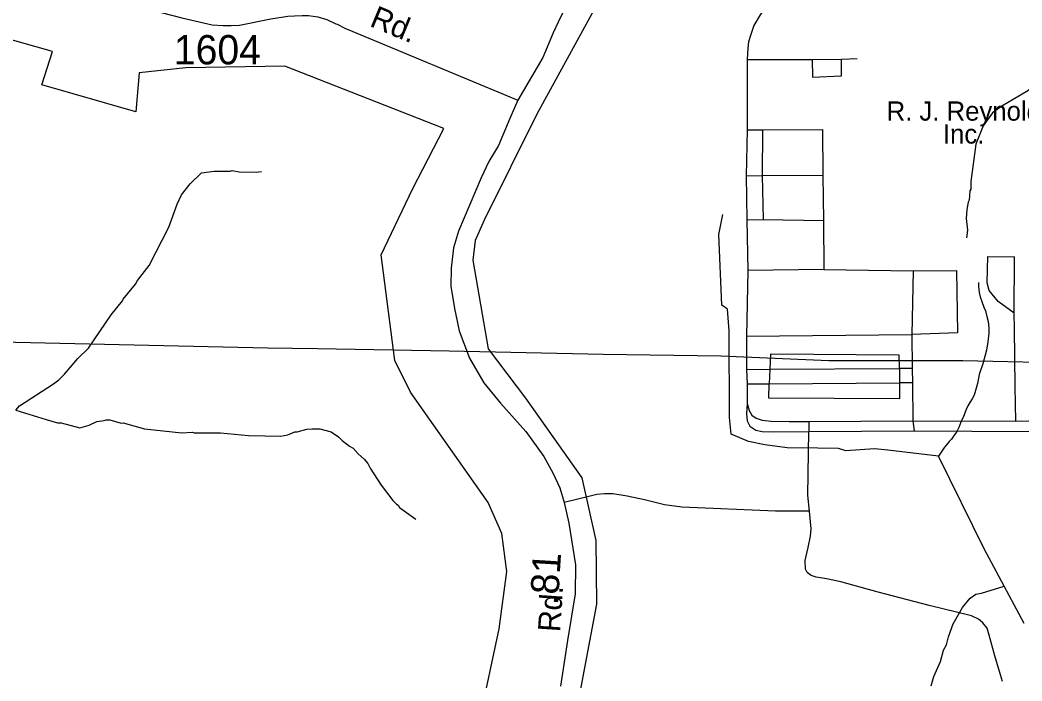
# Model space of a CAD drawing. Extents: x 1547597 to 1699558, y 810033 to 920809.
# Drawn here: x 1593559 to 1597835, y 910835 to 913656 of the extents above; entities that cross this region are included whole.
import ezdxf

# ---------------------------------------------------------------- set-up
doc = ezdxf.new("R2010")
doc.units = 0
for name, color, linetype in [('Exist Boundary Political City Limit New', 7, 'Continuous'), ('Exist Cultural Manufacturing Building Label', 7, 'Continuous'), ('Exist Hydrographic Creek Single Shore', 7, 'Continuous'), ('Exist Hydrographic Misc Water Feature', 7, 'Continuous'), ('Exist Road Non-System Type 51', 7, 'Continuous'), ('Exist Road Secondary Mileage Hundredths English Label', 7, 'Continuous'), ('Exist Road Secondary Type 51 Attributed', 7, 'Continuous'), ('Exist Road Secondary Type 51 Label', 7, 'Continuous'), ('Exist Road Secondary Type 51 Number Label', 7, 'Continuous'), ('Exist Utilities Electrical Transmission Line', 7, 'Continuous'), ('Map Preparation Boundary City Limit Buffer Line', 7, 'Continuous')]:
    doc.layers.add(name, color=color, linetype=linetype)

msp = doc.modelspace()

# ---------------------------------------------------------------- linework, layer by layer
at = {"layer": 'Exist Boundary Political City Limit New'}
for points in [[(1596660, 914757.6), (1596187, 914027.3), (1595763.8, 913254.8), (1595539.4, 912801.6), (1595501, 912715), (1595491.4, 912630.9), (1595556, 912252.5), (1595715.8, 912042.9), (1595956.5, 911702.4), (1596016.4, 911435), (1596018.8, 911163.3), (1595913.2, 910605.4), (1595539.8, 909409.4), (1595469.4, 909251.3), (1595589.5, 909071), (1595726.5, 908915.2), (1595911.3, 908789.8), (1596116.5, 908724.2), (1596382, 908715.9), (1596689, 908782.3), (1597253.3, 908965)], [(1594067.6, 913430.6), (1594053, 913264.1), (1593651.3, 913379.8), (1593697.7, 913521.5), (1592193.1, 913949.2)], [(1595520.1, 910664.1), (1595603.9, 911057.2), (1595636.1, 911302.9), (1595615.5, 911464.7), (1595556.7, 911597.1), (1595225.5, 912067.7), (1595158.2, 912202.6), (1595100.2, 912653.8), (1595234, 912934.9), (1595368, 913194), (1594688.5, 913459), (1594266, 913452.5), (1594067.6, 913430.6)]]:
    msp.add_lwpolyline(points, dxfattribs=at)
at = {"layer": 'Exist Hydrographic Creek Single Shore'}
msp.add_line((1596541.2, 912740.9), (1596557.6, 912826.7), dxfattribs=at)
msp.add_lwpolyline([(1597844.6, 911080.3), (1597759.1, 911239.3), (1597673.7, 911399), (1597478.7, 911794), (1597262.7, 911820.5), (1597204.9, 911825.7), (1597083.1, 911818), (1597052.3, 911827), (1596963.7, 911828.2), (1596832.9, 911830.8), (1596737.9, 911842.4), (1596667.4, 911857.7), (1596592.9, 911888.5), (1596586.5, 911959.1), (1596585.7, 912330.3), (1596577.7, 912422.4), (1596553.6, 912439.4), (1596541.2, 912740.9)], dxfattribs=at)
at = {"layer": 'Exist Hydrographic Misc Water Feature'}
for points in [[(1598086.8, 913484.6), (1597971.2, 913433.5), (1597914.3, 913399), (1597859.1, 913354.5), (1597796.7, 913316.6), (1597748.1, 913289.2), (1597708.7, 913260.5), (1597668.9, 913204.8), (1597637.3, 913126.2), (1597617.1, 912966.7), (1597616.2, 912934.7), (1597612, 912926.8), (1597609, 912887), (1597604.8, 912879.1), (1597599.9, 912847.2), (1597597, 912809.2), (1597601.7, 912759.1), (1597597.9, 912726.9)], [(1594193.1, 912772.5), (1594228.8, 912870.8), (1594248, 912910.3), (1594284.3, 912957.2), (1594333.7, 913004.3), (1594387.5, 913011.1), (1594455.8, 913011.5), (1594463.9, 913013.4), (1594493.8, 913008.7), (1594565.8, 913007), (1594589.9, 913010.5)], [(1593540.9, 911991.4), (1593557.1, 912009.1), (1593702.2, 912103.3), (1593724.5, 912121), (1593748.8, 912144.7), (1593805.6, 912211.9), (1593850.2, 912255.4), (1593947.9, 912398.1), (1593996.6, 912457.5), (1593998.7, 912465.5), (1594051.4, 912528.8), (1594059.6, 912544.7), (1594110.4, 912608.1), (1594193.1, 912772.5)], [(1597649.7, 912535.4), (1597649.5, 912519.4), (1597651.7, 912493.8), (1597656, 912474.1), (1597662.8, 912455.2), (1597672.5, 912431.1), (1597678.4, 912415.1), (1597684.1, 912391), (1597689.9, 912369), (1597693.7, 912343), (1597693.3, 912319), (1597688.9, 912283), (1597682.6, 912247.1), (1597668, 912189.3), (1597651.5, 912143.4), (1597645.2, 912105.5), (1597636.9, 912075.6), (1597630.6, 912055.7), (1597622.4, 912039.8), (1597612.2, 912023.8), (1597604.1, 912009.9), (1597595.9, 911994.1), (1597585.7, 911964.1), (1597573.4, 911940.2), (1597565.2, 911916.3), (1597554.9, 911896.4), (1597544.8, 911884.6), (1597534.6, 911866.6), (1597524.6, 911856.8), (1597512.4, 911842.9), (1597504.3, 911833), (1597478.7, 911794)], [(1593540.9, 911991.4), (1593670.5, 911951.3), (1593718.2, 911937), (1593734.2, 911936.8), (1593814, 911915.8), (1593854.2, 911927.3), (1593886.4, 911942.9), (1593918.3, 911946.5), (1593926.4, 911950.4), (1593942.4, 911950.2), (1593990.2, 911935.6), (1593998.3, 911937.5), (1594090, 911911.9), (1594249.8, 911894.2), (1594293.5, 911896.8), (1594301.8, 911893.6), (1594413.7, 911894.1), (1594533.6, 911882.6), (1594603.8, 911881.7)], [(1594603.8, 911881.7), (1594669.6, 911880.3), (1594701.7, 911886.1), (1594731.9, 911898), (1594741.9, 911897.9), (1594782, 911909.7), (1594806.1, 911911.2), (1594838.1, 911910.7), (1594885.9, 911897.9), (1594917.5, 911877.4), (1594933.2, 911861.1), (1594964.8, 911836.6), (1594980.7, 911828.3), (1595002.2, 911804), (1595027.9, 911781.5), (1595043.6, 911763.3), (1595053.3, 911743.1), (1595100.1, 911670.3), (1595149.1, 911605.5), (1595164.7, 911589.2), (1595172.6, 911585.1), (1595178.5, 911575), (1595247.7, 911525.8)], [(1597447.3, 910814.8), (1597457.9, 910854.6), (1597487, 910918.1), (1597499.7, 910965.9), (1597512.1, 910989.7), (1597520.6, 911023.5), (1597541.5, 911079.2), (1597580.6, 911148.5), (1597613.2, 911188), (1597637.5, 911205.5), (1597661.6, 911209.1), (1597759.1, 911239.3)]]:
    msp.add_lwpolyline(points, dxfattribs=at)
at = {"layer": 'Exist Road Non-System Type 51'}
for p, q in [((1596661.6, 913488.5), (1596938.7, 913488.5)), ((1596661.6, 913488.5), (1596661.6, 913188.2)), ((1596938.7, 913488.5), (1597064.4, 913489.8)), ((1596938.7, 913488.5), (1596940, 913412.8)), ((1597064.4, 913489.8), (1597131.2, 913492.3)), ((1597064.4, 913417.9), (1597064.4, 913489.8)), ((1596940, 913412.8), (1597064.4, 913417.9)), ((1596661.6, 913188.2), (1596657.1, 912991.9)), ((1596661.6, 913188.2), (1596727.7, 913187)), ((1596727.7, 913187), (1596726.4, 912993.2)), ((1596727.7, 913187), (1596983, 913189.5)), ((1596983, 913189.5), (1596984.3, 912994.5)), ((1596657.1, 912991.9), (1596726.4, 912993.2)), ((1596657.1, 912991.9), (1596660.3, 912803.3)), ((1596726.4, 912993.2), (1596984.3, 912994.5)), ((1596726.4, 912993.2), (1596729.6, 912804.6)), ((1596984.3, 912994.5), (1596987.5, 912800.8)), ((1596660.3, 912803.3), (1596729.6, 912804.6)), ((1596660.3, 912803.3), (1596664.3, 912587.6)), ((1596729.6, 912804.6), (1596987.5, 912800.8)), ((1596987.5, 912800.8), (1596988.8, 912591.6)), ((1597689.3, 912646.8), (1597802.2, 912645.5)), ((1597800.9, 912405.6), (1597802.2, 912645.5)), ((1596988.8, 912591.6), (1597369.8, 912585.2)), ((1597369.8, 912585.2), (1597364.7, 912314.5)), ((1597369.8, 912585.2), (1597554.6, 912587.8)), ((1597554.6, 912587.8), (1597559.7, 912320.9)), ((1596658.6, 912306.9), (1597364.7, 912314.5)), ((1597559.7, 912320.9), (1597364.7, 912314.5)), ((1597364.7, 912314.5), (1597366.6, 912168.2)), ((1596658.6, 912306.9), (1596659, 912164.4)), ((1596761, 912229.8), (1596758.4, 912165.7)), ((1597310.1, 912226), (1596761, 912229.8)), ((1597311.4, 912168.2), (1597310.1, 912226)), ((1596659, 912164.4), (1596758.4, 912165.7)), ((1596659, 912164.4), (1596661.6, 912104.1)), ((1596758.4, 912165.7), (1596755.9, 912102.8)), ((1596758.4, 912165.7), (1597311.4, 912168.2)), ((1597366.6, 912168.2), (1597311.4, 912168.2)), ((1597311.4, 912168.2), (1597312.7, 912107.9)), ((1597366.6, 912168.2), (1597367.9, 912107.9)), ((1596661.6, 912104.1), (1596755.9, 912102.8)), ((1596661.6, 912104.1), (1596661.6, 912019.4)), ((1596754.6, 912042.5), (1596755.9, 912102.8)), ((1596755.9, 912102.8), (1597312.7, 912107.9)), ((1597367.9, 912107.9), (1597312.7, 912107.9)), ((1597312.7, 912107.9), (1597312.7, 912038.7)), ((1597367.9, 912107.9), (1597369.2, 911945)), ((1597312.7, 912038.7), (1596754.6, 912042.5)), ((1596925.2, 911942.4), (1597369.2, 911945)), ((1596925.2, 911942.4), (1596925.2, 911900.1)), ((1597369.2, 911945), (1597374.3, 911902.7)), ((1597369.2, 911945), (1597808.6, 911943.7)), ((1597808.6, 911943.7), (1597863.8, 911945)), ((1596925.2, 911900.1), (1597374.3, 911902.7)), ((1597374.3, 911902.7), (1597866.3, 911900.1))]:
    msp.add_line(p, q, dxfattribs=at)
for points in [[(1596809.1, 913806.7), (1596716.7, 913678.4), (1596690.4, 913633.5), (1596677.6, 913595), (1596667.4, 913562.9), (1596664.8, 913535.9), (1596661.6, 913488.5)], [(1597800.9, 912405.6), (1597732.9, 912454.4), (1597694.4, 912501.8), (1597686.7, 912533.9), (1597689.3, 912646.8)], [(1596664.3, 912587.6), (1596658.6, 912306.9)], [(1596988.8, 912591.6), (1596664.3, 912587.6)], [(1597808.6, 911943.7), (1597806, 912092.5), (1597802.8, 912338.9), (1597800.9, 912405.6)], [(1596661.6, 912019.4), (1596658.4, 911975.8), (1596662.2, 911945), (1596673.8, 911923.2), (1596699.4, 911905.2), (1596726.4, 911900.1), (1596776.4, 911898.8), (1596925.2, 911900.1)], [(1596661.6, 912019.4), (1596669.9, 911989.9), (1596681.5, 911969.4), (1596700.7, 911956.5), (1596726.4, 911947.6), (1596763.6, 911943.7), (1596841.8, 911942.4), (1596925.2, 911942.4)], [(1596927.8, 911560.1), (1596920.8, 911628.1), (1596925.2, 911900.1)], [(1596927.8, 911560.1), (1596782.8, 911560.1), (1596382.5, 911576.8), (1596309.4, 911587), (1596224.1, 911608.8), (1596149.7, 911624.2), (1596089.3, 911633.2), (1596053.4, 911633.2), (1596020.1, 911630.7), (1595986.7, 911623), (1595880.2, 911597.3)], [(1596910.5, 911312.5), (1596909.8, 911349.7), (1596922.7, 911404.8), (1596931.7, 911453.6), (1596935.5, 911484.4), (1596927.8, 911560.1)], [(1597750.9, 910832.6), (1597743.2, 910860.8), (1597718.8, 910941.7), (1597695.1, 911030.2), (1597686.1, 911059.7), (1597668.1, 911082.8), (1597648.9, 911099.5), (1597619.4, 911113.6), (1597438.5, 911157.2), (1597220.3, 911213.7), (1597061.9, 911258.6), (1597000.3, 911271.4), (1596956.7, 911277.8), (1596934.9, 911285.5), (1596918.2, 911298.3), (1596910.5, 911312.5)]]:
    msp.add_lwpolyline(points, dxfattribs=at)
at = {"layer": 'Exist Road Secondary Type 51 Attributed'}
for points in [[(1593331, 913921.7), (1593811.1, 913784.7), (1593996.6, 913731.9), (1594249.6, 913666.3), (1594379.3, 913636.2), (1594425.2, 913633.7), (1594459.2, 913633.2), (1594495.3, 913634.7), (1594629.2, 913661.4), (1594702, 913673), (1594730.1, 913674.6), (1594762.1, 913676.4), (1594790.2, 913676), (1594830, 913669.4), (1594867.9, 913658.8), (1594906.4, 913640.8), (1594911.7, 913638.3), (1594945.4, 913621.8), (1595683.5, 913314.8)], [(1595921.7, 913786.9), (1595855.8, 913647.7), (1595833.3, 913602.1), (1595789.7, 913496.8), (1595683.5, 913314.8)], [(1595683.5, 913314.8), (1595649.4, 913236.3), (1595600.8, 913121.4), (1595559, 913052.2), (1595526.9, 912982.4), (1595430.5, 912755.1), (1595409, 912684.5), (1595399, 912596.6), (1595397.5, 912520.8), (1595413.4, 912424.4), (1595433.4, 912330), (1595476.9, 912213.2), (1595538.6, 912107.9), (1595608.7, 912020.4), (1595717.9, 911900.1), (1595793.6, 911792.7), (1595832, 911723.9), (1595862.7, 911659.2), (1595880.2, 911597.3), (1595901.4, 911508.6), (1595929.6, 911330.4), (1595927.7, 911207.3), (1595895, 911007.1), (1595865.5, 910813.4)]]:
    msp.add_lwpolyline(points, dxfattribs=at)
at = {"layer": 'Exist Utilities Electrical Transmission Line'}
msp.add_lwpolyline([(1603125.4, 912342.7), (1602494.2, 912302.8), (1601999.2, 912272.6), (1601627, 912246.4), (1601391.3, 912224.3), (1600655.8, 912181.7), (1600178, 912161.3), (1599468.3, 912162.5), (1598943.4, 912167.8), (1598095.4, 912190.3), (1597582.5, 912201), (1597010.6, 912201), (1596549.1, 912221.4), (1596046.8, 912228.8), (1595390.6, 912243.5), (1594828.2, 912252.1), (1594615.5, 912255.4), (1592715.7, 912297.9)], dxfattribs=at)
at = {"layer": 'Map Preparation Boundary City Limit Buffer Line'}
for points in [[(1596660, 914757.6), (1596187, 914027.3), (1595763.8, 913254.8), (1595539.4, 912801.6), (1595501, 912715), (1595491.4, 912630.9), (1595556, 912252.5), (1595715.8, 912042.9), (1595956.5, 911702.4), (1596016.4, 911435), (1596018.8, 911163.3), (1595913.2, 910605.4), (1595539.8, 909409.4), (1595469.4, 909251.3), (1595589.5, 909071), (1595726.5, 908915.2), (1595911.3, 908789.8), (1596116.5, 908724.2), (1596382, 908715.9), (1596689, 908782.3), (1597253.3, 908965)], [(1594067.6, 913430.6), (1594053, 913264.1), (1593651.3, 913379.8), (1593697.7, 913521.5), (1592193.1, 913949.2)], [(1595520.1, 910664.1), (1595603.9, 911057.2), (1595636.1, 911302.9), (1595615.5, 911464.7), (1595556.7, 911597.1), (1595225.5, 912067.7), (1595158.2, 912202.6), (1595100.2, 912653.8), (1595234, 912934.9), (1595368, 913194), (1594688.5, 913459), (1594266, 913452.5), (1594067.6, 913430.6)]]:
    msp.add_lwpolyline(points, dxfattribs=at)

# ---------------------------------------------------------------- texts
at = {"layer": 'Exist Cultural Manufacturing Building Label'}
for s, height, p in [('R. J. Reynolds', 82.021, (1597257.1, 913226.9)), ('Inc.', 82.02, (1597497.3, 913129))]:
    msp.add_text(s, height=height, dxfattribs=at).set_placement(p)
at = {"layer": 'Exist Road Secondary Mileage Hundredths English Label'}
msp.add_text('.81', height=120, rotation=86.5147, dxfattribs=at).set_placement((1595854.2, 911157.2))
at = {"layer": 'Exist Road Secondary Type 51 Label'}
for rotation, p in [(337.4293, (1595046.4, 913632.1)), (86.2253, (1595863.4, 911041.9))]:
    msp.add_text('Rd.', height=95, rotation=rotation, dxfattribs=at).set_placement(p)
at = {"layer": 'Exist Road Secondary Type 51 Number Label'}
msp.add_text('1604', height=125, dxfattribs=at).set_placement((1594215, 913467.2))

doc.saveas('drawing.dxf')
